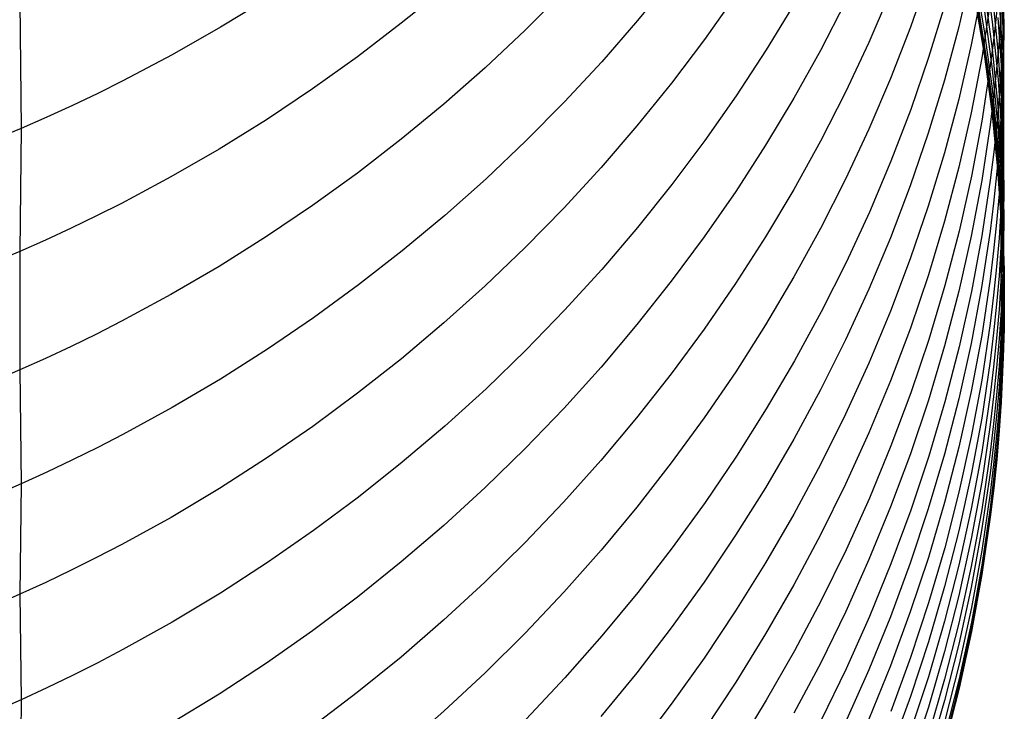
# Model space of a CAD drawing. Extents: x -383 to 1849, y -1185 to -529.
# Tile 293 of 656: x 257.04 to 265.31, y -1107.62 to -1101.81. Entities that reach past the tile are written whole.
import ezdxf

# ---------------------------------------------------------------- set-up
doc = ezdxf.new("R2010")
doc.units = 0
doc.layers.add('PREDEFINITO', color=7, linetype='CONTINUOUS')

msp = doc.modelspace()

# ---------------------------------------------------------------- linework, layer by layer
at = {"layer": 'PREDEFINITO'}
for p, q in [((265.1479, -1101.3454, 587.3182), (265.2125, -1101.8275, 587.3663)), ((262.5214, -1101.4613, 621.09), (262.2325, -1101.8157, 621.2709)), ((264.6756, -1101.436, 610.8254), (264.5242, -1101.8711, 610.9926)), ((265.0355, -1101.4163, 606.9574), (264.9313, -1101.8686, 607.11)), ((265.0645, -1101.4203, 582.1399), (265.1455, -1101.9026, 582.1613)), ((260.6046, -1101.5463, 625.5418), (260.2471, -1101.8383, 625.708)), ((265.1236, -1101.5615, 605.1129), (265.0358, -1102.0196, 605.257)), ((265.0645, -1101.5408, 580.4161), (265.1454, -1102.0235, 580.428)), ((265.2596, -1101.4843, 592.4686), (265.2916, -1101.9647, 592.5489)), ((259.1242, -1101.6287, 627.8777), (258.7276, -1101.8723, 628.0247)), ((261.612, -1101.5712, 623.3254), (261.2873, -1101.8962, 623.5007)), ((263.0575, -1101.6017, 619.028), (262.7934, -1101.9758, 619.2092)), ((264.3563, -1101.5787, 612.8615), (264.1747, -1102.0011, 613.0341)), ((265.1469, -1102.0974, 575.3964), (265.066, -1101.6162, 575.4318)), ((265.066, -1101.6169, 578.5218), (265.1469, -1102.0994, 578.5205)), ((265.1465, -1101.5699, 585.5915), (265.2113, -1102.053, 585.6303)), ((265.2121, -1101.5857, 589.0388), (265.2605, -1102.0681, 589.0974)), ((265.2923, -1101.5985, 594.2256), (265.3073, -1102.0775, 594.3158)), ((257.0425, -1101.6615, 630.2539), (257.0527, -1102.7218, 628.5427)), ((263.5496, -1101.6716, 616.9691), (263.3122, -1102.0628, 617.1485)), ((263.9801, -1101.659, 614.9096), (263.7699, -1102.0669, 615.0864)), ((264.8135, -1101.6838, 608.9699), (264.6779, -1102.1257, 609.1294)), ((265.195, -1101.6657, 603.2759), (265.1239, -1102.1289, 603.4113)), ((265.2497, -1101.7279, 601.4464), (265.2249, -1101.9619, 601.5096)), ((265.3077, -1101.6837, 596.0123), (265.3087, -1101.9224, 596.0619)), ((265.1002, -1101.7364), (265.1764, -1102.2185)), ((265.1764, -1102.2185, 575.5), (265.1002, -1101.7364, 575.5)), ((265.1002, -1101.7364, 287.75), (265.1764, -1102.2185, 287.75)), ((265.1472, -1101.7401, 583.8749), (265.2119, -1102.2236, 583.9051)), ((265.2604, -1101.791, 590.7816), (265.2922, -1102.2729, 590.8513)), ((265.286, -1101.7512, 599.625), (265.2697, -1101.9871, 599.6837)), ((265.286, -1101.7512, 599.625), (265.2865, -1102.2104, 597.9222)), ((265.3057, -1101.7358, 597.8139), (265.2982, -1101.9732, 597.8681)), ((258.7276, -1101.8723, 628.0247), (258.3218, -1102.1038, 628.1649)), ((260.2471, -1101.8383, 625.708), (259.8793, -1102.1196, 625.8686)), ((261.2873, -1101.8962, 623.5007), (260.9513, -1102.2118, 623.6712)), ((262.2325, -1101.8157, 621.2709), (261.9315, -1102.1616, 621.448)), ((264.5242, -1101.8711, 610.9926), (264.3576, -1102.3017, 611.1584)), ((264.9313, -1101.8686, 607.11), (264.8111, -1102.3176, 607.2618)), ((265.2125, -1101.8275, 587.3663), (265.2609, -1102.3111, 587.4148)), ((262.7934, -1101.9758, 619.2092), (262.5166, -1102.3423, 619.3871)), ((265.1455, -1101.9026, 582.1613), (265.2104, -1102.3868, 582.183)), ((265.2249, -1101.9619, 601.5096), (265.1959, -1102.1955, 601.5728)), ((265.2982, -1101.9732, 597.8681), (265.2865, -1102.2104, 597.9222)), ((265.2916, -1101.9647, 592.5489), (265.3067, -1102.4454, 592.6296)), ((265.3087, -1101.9224, 596.0619), (265.3055, -1102.1609, 596.1116)), ((264.1747, -1102.0011, 613.0341), (263.9786, -1102.4182, 613.2048)), ((265.0358, -1102.0196, 605.257), (264.9316, -1102.4749, 605.4006)), ((265.1454, -1102.0235, 580.428), (265.2104, -1102.508, 580.4401)), ((265.2113, -1102.053, 585.6303), (265.2597, -1102.5376, 585.6694)), ((265.2697, -1101.9871, 599.6837), (265.2491, -1102.2227, 599.7424)), ((258.3218, -1102.1038, 628.1649), (257.9072, -1102.3229, 628.2981)), ((259.8793, -1102.1196, 625.8686), (259.5015, -1102.3898, 626.0233)), ((263.3122, -1102.0628, 617.1485), (263.0615, -1102.4472, 617.325)), ((263.7699, -1102.0669, 615.0864), (263.5458, -1102.4688, 615.2608)), ((264.6779, -1102.1257, 609.1294), (264.527, -1102.5635, 609.2878)), ((265.1239, -1102.1289, 603.4113), (265.0361, -1102.5897, 603.5463)), ((265.2118, -1102.5806, 575.3611), (265.1469, -1102.0974, 575.3964)), ((265.1469, -1102.0994, 578.5205), (265.2118, -1102.584, 578.5195)), ((265.2605, -1102.0681, 589.0974), (265.2924, -1102.5514, 589.1563)), ((265.3073, -1102.0775, 594.3158), (265.3084, -1102.317, 594.3611)), ((260.9513, -1102.2118, 623.6712), (260.6044, -1102.5173, 623.8368)), ((261.9315, -1102.1616, 621.448), (261.6187, -1102.4987, 621.6209)), ((265.1959, -1102.1955, 601.5728), (265.1251, -1102.6611, 601.6989)), ((265.1764, -1102.2185), (265.2361, -1102.7024)), ((265.2361, -1102.7024, 575.5), (265.1764, -1102.2185, 575.5)), ((265.1764, -1102.2185, 287.75), (265.2361, -1102.7024, 287.75)), ((265.2119, -1102.2236, 583.9051), (265.2603, -1102.7086, 583.9357)), ((265.2491, -1102.2227, 599.7424), (265.2242, -1102.458, 599.801)), ((265.2865, -1102.2104, 597.9222), (265.2703, -1102.4474, 597.9764)), ((265.2865, -1102.2104, 597.9222), (265.2858, -1103.0348, 594.4971)), ((265.3055, -1102.1609, 596.1116), (265.2979, -1102.3993, 596.1614)), ((264.3576, -1102.3017, 611.1584), (264.1762, -1102.7274, 611.3226)), ((265.2922, -1102.2729, 590.8513), (265.3073, -1102.7553, 590.9213)), ((257.9072, -1102.3229, 628.2981), (257.6967, -1102.4276, 628.362)), ((259.5015, -1102.3898, 626.0233), (259.1141, -1102.6486, 626.1719)), ((262.5166, -1102.3423, 619.3871), (262.2273, -1102.7007, 619.5614)), ((264.8111, -1102.3176, 607.2618), (264.675, -1102.763, 607.4126)), ((265.2104, -1102.3868, 582.183), (265.259, -1102.8724, 582.2051)), ((265.2609, -1102.3111, 587.4148), (265.2927, -1102.7956, 587.4637)), ((265.3084, -1102.317, 594.3611), (265.3052, -1102.5564, 594.4064)), ((257.6967, -1102.4276, 628.362), (257.484, -1102.529, 628.4241)), ((263.0615, -1102.4472, 617.325), (262.7978, -1102.8243, 617.4986)), ((263.5458, -1102.4688, 615.2608), (263.308, -1102.8641, 615.4327)), ((263.9786, -1102.4182, 613.2048), (263.7683, -1102.8296, 613.3736)), ((264.9316, -1102.4749, 605.4006), (264.8114, -1102.927, 605.5434)), ((265.2242, -1102.458, 599.801), (265.195, -1102.6928, 599.8597)), ((265.2703, -1102.4474, 597.9764), (265.2498, -1102.684, 598.0306)), ((265.2979, -1102.3993, 596.1614), (265.286, -1102.6375, 596.2112)), ((265.3067, -1102.4454, 592.6296), (265.3079, -1102.6857, 592.67)), ((257.484, -1102.529, 628.4241), (257.2694, -1102.6271, 628.4844)), ((260.6044, -1102.5173, 623.8368), (260.247, -1102.8125, 623.9972)), ((261.6187, -1102.4987, 621.6209), (261.2944, -1102.8267, 621.7895)), ((265.2104, -1102.508, 580.4401), (265.259, -1102.9939, 580.4526)), ((265.2597, -1102.5376, 585.6694), (265.2916, -1103.023, 585.7089)), ((265.2924, -1102.5514, 589.1563), (265.3074, -1103.0352, 589.2157)), ((265.3052, -1102.5564, 594.4064), (265.2977, -1102.7957, 594.4517)), ((257.2694, -1102.6271, 628.4844), (257.0527, -1102.7218, 628.5427)), ((264.527, -1102.5635, 609.2878), (264.3609, -1102.9968, 609.4448)), ((265.0361, -1102.5897, 603.5463), (264.932, -1103.0478, 603.6808)), ((265.2603, -1103.0653, 575.326), (265.2118, -1102.5806, 575.3611)), ((265.2118, -1102.584, 578.5195), (265.2603, -1103.0699, 578.5187)), ((265.286, -1102.6375, 596.2112), (265.2697, -1102.8755, 596.261)), ((257.0527, -1102.7218, 628.5427), (256.834, -1102.8131, 628.5991)), ((257.0527, -1102.7218, 628.5427), (257.0418, -1103.7563, 626.8161)), ((259.1141, -1102.6486, 626.1719), (258.7172, -1102.8955, 626.3142)), ((262.2273, -1102.7007, 619.5614), (261.926, -1103.0506, 619.7319)), ((265.1251, -1102.6611, 601.6989), (265.0377, -1103.1243, 601.8246)), ((265.195, -1102.6928, 599.8597), (265.124, -1103.1609, 599.9768)), ((265.2498, -1102.684, 598.0306), (265.225, -1102.9202, 598.0848)), ((265.2361, -1102.7024), (265.2791, -1103.1878)), ((265.2791, -1103.1878, 575.5), (265.2361, -1102.7024, 575.5)), ((265.2361, -1102.7024, 287.75), (265.2791, -1103.1878, 287.75)), ((265.2603, -1102.7086, 583.9357), (265.2921, -1103.1945, 583.9666)), ((265.3079, -1102.6857, 592.67), (265.3048, -1102.926, 592.7105)), ((264.1762, -1102.7274, 611.3226), (263.9802, -1103.1478, 611.485)), ((264.675, -1102.763, 607.4126), (264.5236, -1103.2043, 607.5624)), ((265.2977, -1102.7957, 594.4517), (265.2858, -1103.0348, 594.4971)), ((265.2927, -1102.7956, 587.4637), (265.3076, -1103.2806, 587.513)), ((265.3073, -1102.7553, 590.9213), (265.3084, -1102.9965, 590.9564)), ((260.247, -1102.8125, 623.9972), (259.8792, -1103.097, 624.1522)), ((261.2944, -1102.8267, 621.7895), (260.9589, -1103.1449, 621.9535)), ((262.7978, -1102.8243, 617.4986), (262.5214, -1103.1936, 617.6689)), ((263.308, -1102.8641, 615.4327), (263.0569, -1103.2525, 615.6019)), ((263.7683, -1102.8296, 613.3736), (263.544, -1103.2349, 613.5401)), ((265.2697, -1102.8755, 596.261), (265.249, -1103.1131, 596.3108)), ((265.259, -1102.8724, 582.2051), (265.2911, -1103.3589, 582.2274)), ((258.7172, -1102.8955, 626.3142), (258.3112, -1103.1301, 626.4501)), ((264.8114, -1102.927, 605.5434), (264.6754, -1103.3754, 605.6854)), ((265.225, -1102.9202, 598.0848), (265.1959, -1103.1561, 598.139)), ((265.3048, -1102.926, 592.7105), (265.2973, -1103.1661, 592.751)), ((261.926, -1103.0506, 619.7319), (261.6128, -1103.3916, 619.8984)), ((264.3609, -1102.9968, 609.4448), (264.1799, -1103.4252, 609.6003)), ((264.932, -1103.0478, 603.6808), (264.8118, -1103.5026, 603.8146)), ((265.259, -1102.9939, 580.4526), (265.2911, -1103.4808, 580.4654)), ((265.2858, -1103.0348, 594.4971), (265.2696, -1103.2736, 594.5425)), ((265.2858, -1103.0348, 594.4971), (265.2855, -1103.406, 592.7916)), ((265.2916, -1103.023, 585.7089), (265.3067, -1103.5088, 585.7487)), ((265.3084, -1102.9965, 590.9564), (265.3052, -1103.2376, 590.9916)), ((265.3074, -1103.0352, 589.2157), (265.3085, -1103.2771, 589.2454)), ((258.3112, -1103.1301, 626.4501), (257.8965, -1103.352, 626.5791)), ((259.8792, -1103.097, 624.1522), (259.5014, -1103.3702, 624.3016)), ((265.0377, -1103.1243, 601.8246), (264.9339, -1103.5848, 601.9499)), ((265.249, -1103.1131, 596.3108), (265.224, -1103.3504, 596.3607)), ((265.2923, -1103.5509, 575.2911), (265.2603, -1103.0653, 575.326)), ((265.2603, -1103.0699, 578.5187), (265.2923, -1103.5569, 578.5182)), ((260.9589, -1103.1449, 621.9535), (260.6124, -1103.4532, 622.1127)), ((262.5214, -1103.1936, 617.6689), (262.2325, -1103.5548, 617.8358)), ((263.9802, -1103.1478, 611.485), (263.77, -1103.5624, 611.6455)), ((264.5236, -1103.2043, 607.5624), (264.3569, -1103.6411, 607.7109)), ((265.124, -1103.1609, 599.9768), (265.0362, -1103.6267, 600.0936)), ((265.1959, -1103.1561, 598.139), (265.1251, -1103.6262, 598.2472)), ((265.2791, -1103.1878), (265.2942, -1103.4309)), ((265.2942, -1103.4309, 575.5), (265.2791, -1103.1878, 575.5)), ((265.2791, -1103.1878, 287.75), (265.2942, -1103.4309, 287.75)), ((265.2973, -1103.1661, 592.751), (265.2855, -1103.406, 592.7916)), ((265.2921, -1103.1945, 583.9666), (265.3071, -1103.6809, 583.9979)), ((263.0569, -1103.2525, 615.6019), (262.7927, -1103.6336, 615.7682)), ((263.544, -1103.2349, 613.5401), (263.3061, -1103.6336, 613.7042)), ((265.2696, -1103.2736, 594.5425), (265.249, -1103.5121, 594.588)), ((265.3052, -1103.2376, 590.9916), (265.2977, -1103.4786, 591.0269)), ((265.3085, -1103.2771, 589.2454), (265.3053, -1103.519, 589.2753)), ((265.3076, -1103.2806, 587.513), (265.3087, -1103.5231, 587.5377)), ((257.8965, -1103.352, 626.5791), (257.6859, -1103.4581, 626.641)), ((259.5014, -1103.3702, 624.3016), (259.114, -1103.6319, 624.4451)), ((264.6754, -1103.3754, 605.6854), (264.5239, -1103.8197, 605.8264)), ((265.224, -1103.3504, 596.3607), (265.1947, -1103.5872, 596.4105)), ((265.2911, -1103.3589, 582.2274), (265.3063, -1103.8458, 582.2501)), ((257.6859, -1103.4581, 626.641), (257.4732, -1103.5609, 626.7012)), ((260.6124, -1103.4532, 622.1127), (260.2553, -1103.751, 622.267)), ((261.6128, -1103.3916, 619.8984), (261.2881, -1103.7232, 620.0608)), ((264.1799, -1103.4252, 609.6003), (263.9844, -1103.8481, 609.7541)), ((265.2855, -1103.406, 592.7916), (265.2694, -1103.6456, 592.8322)), ((265.2855, -1103.406, 592.7916), (265.2859, -1103.7194, 591.0621)), ((265.2942, -1103.4309), (265.3051, -1103.6742)), ((265.3051, -1103.6742, 575.5), (265.2942, -1103.4309, 575.5)), ((265.2942, -1103.4309, 287.75), (265.3051, -1103.6742, 287.75)), ((264.8118, -1103.5026, 603.8146), (264.6759, -1103.9537, 603.9476)), ((265.249, -1103.5121, 594.588), (265.224, -1103.7503, 594.6334)), ((265.2977, -1103.4786, 591.0269), (265.2859, -1103.7194, 591.0621)), ((265.2911, -1103.4808, 580.4654), (265.3064, -1103.9681, 580.4785)), ((265.3075, -1104.037, 575.2565), (265.2923, -1103.5509, 575.2911)), ((265.3053, -1103.519, 589.2753), (265.2978, -1103.7607, 589.3051)), ((265.3087, -1103.5231, 587.5377), (265.3055, -1103.7655, 587.5625)), ((265.3067, -1103.5088, 585.7487), (265.3079, -1103.7517, 585.7687)), ((257.4732, -1103.5609, 626.7012), (257.2585, -1103.6603, 626.7596)), ((259.114, -1103.6319, 624.4451), (258.7171, -1103.8815, 624.5825)), ((262.2325, -1103.5548, 617.8358), (261.9315, -1103.9074, 617.9991)), ((262.7927, -1103.6336, 615.7682), (262.5159, -1104.0068, 615.9315)), ((263.3061, -1103.6336, 613.7042), (263.0549, -1104.0254, 613.8657)), ((263.77, -1103.5624, 611.6455), (263.5459, -1103.9708, 611.804)), ((264.9339, -1103.5848, 601.9499), (264.8141, -1104.042, 602.0746)), ((265.0362, -1103.6267, 600.0936), (264.9321, -1104.0896, 600.21)), ((265.1251, -1103.6262, 598.2472), (265.0376, -1104.0939, 598.3551)), ((265.1947, -1103.5872, 596.4105), (265.1235, -1104.0594, 596.51)), ((265.2923, -1103.5569, 578.5182), (265.3075, -1104.0442, 578.5181)), ((257.2585, -1103.6603, 626.7596), (257.0418, -1103.7563, 626.8161)), ((264.3569, -1103.6411, 607.7109), (264.1755, -1104.073, 607.858)), ((265.2694, -1103.6456, 592.8322), (265.2488, -1103.8849, 592.8728)), ((265.3051, -1103.6742), (265.3116, -1103.9176)), ((265.3116, -1103.9176, 575.5), (265.3051, -1103.6742, 575.5)), ((265.3051, -1103.6742, 287.75), (265.3116, -1103.9176, 287.75)), ((265.3071, -1103.6809, 583.9979), (265.3082, -1103.9241, 584.0136)), ((257.0418, -1103.7563, 626.8161), (256.8231, -1103.8488, 626.8708)), ((257.0418, -1103.7563, 626.8161), (257.0419, -1104.7521, 625.0673)), ((260.2553, -1103.751, 622.267), (259.888, -1104.038, 622.4161)), ((261.2881, -1103.7232, 620.0608), (260.9522, -1104.0452, 620.2187)), ((265.224, -1103.7503, 594.6334), (265.1948, -1103.988, 594.6788)), ((265.2859, -1103.7194, 591.0621), (265.2696, -1103.9599, 591.0975)), ((265.2859, -1103.7194, 591.0621), (265.2861, -1104.2499, 587.6122)), ((265.2978, -1103.7607, 589.3051), (265.2859, -1104.0022, 589.3351)), ((265.3055, -1103.7655, 587.5625), (265.298, -1104.0078, 587.5873)), ((265.3079, -1103.7517, 585.7687), (265.3048, -1103.9945, 585.7887)), ((258.7171, -1103.8815, 624.5825), (258.3112, -1104.1188, 624.7137)), ((263.9844, -1103.8481, 609.7541), (263.7747, -1104.2653, 609.9062)), ((264.5239, -1103.8197, 605.8264), (264.3573, -1104.2595, 605.9663)), ((265.3063, -1103.8458, 582.2501), (265.3076, -1104.0893, 582.2616)), ((261.9315, -1103.9074, 617.9991), (261.6187, -1104.2511, 618.1586)), ((264.6759, -1103.9537, 603.9476), (264.5245, -1104.4007, 604.0797)), ((265.2488, -1103.8849, 592.8728), (265.224, -1104.1238, 592.9135)), ((265.2696, -1103.9599, 591.0975), (265.249, -1104.2001, 591.1328)), ((265.3082, -1103.9241, 584.0136), (265.3051, -1104.1673, 584.0294)), ((265.3116, -1103.9176), (265.3138, -1104.1611)), ((265.3138, -1104.1611, 575.5), (265.3116, -1103.9176, 575.5)), ((265.3116, -1103.9176, 287.75), (265.3138, -1104.1611, 287.75)), ((259.888, -1104.038, 622.4161), (259.5106, -1104.3137, 622.5598)), ((260.9522, -1104.0452, 620.2187), (260.6053, -1104.357, 620.3721)), ((262.5159, -1104.0068, 615.9315), (262.2266, -1104.3718, 616.0915)), ((263.0549, -1104.0254, 613.8657), (262.7907, -1104.4097, 614.0246)), ((263.5459, -1103.9708, 611.804), (263.3081, -1104.3726, 611.9601)), ((264.8141, -1104.042, 602.0746), (264.6786, -1104.4954, 602.1986)), ((265.1948, -1103.988, 594.6788), (265.1237, -1104.462, 594.7696)), ((265.2859, -1104.0022, 589.3351), (265.2697, -1104.2435, 589.3651)), ((265.298, -1104.0078, 587.5873), (265.2861, -1104.2499, 587.6122)), ((265.3048, -1103.9945, 585.7887), (265.2973, -1104.2372, 585.8089)), ((265.3064, -1103.9681, 580.4785), (265.3076, -1104.2117, 580.4851)), ((265.3088, -1104.28, 575.2392), (265.3075, -1104.037, 575.2565)), ((265.3075, -1104.0442, 578.5181), (265.3087, -1104.288, 578.5181)), ((258.3112, -1104.1188, 624.7137), (257.8964, -1104.3433, 624.8384)), ((264.1755, -1104.073, 607.858), (263.9794, -1104.4994, 608.0036)), ((264.9321, -1104.0896, 600.21), (264.812, -1104.5493, 600.3259)), ((265.0376, -1104.0939, 598.3551), (264.9338, -1104.5589, 598.4627)), ((265.1235, -1104.0594, 596.51), (265.0356, -1104.5292, 596.6093)), ((265.224, -1104.1238, 592.9135), (265.1949, -1104.3622, 592.9541)), ((265.3076, -1104.0893, 582.2616), (265.3046, -1104.3326, 582.2731)), ((265.249, -1104.2001, 591.1328), (265.2241, -1104.44, 591.1682)), ((265.3051, -1104.1673, 584.0294), (265.2975, -1104.4103, 584.0452)), ((265.3076, -1104.2117, 580.4851), (265.3046, -1104.4552, 580.4918)), ((265.3138, -1104.1611), (265.3116, -1104.4046)), ((265.3116, -1104.4046, 575.5), (265.3138, -1104.1611, 575.5)), ((265.3138, -1104.1611, 287.75), (265.3116, -1104.4046, 287.75)), ((265.3138, -1104.1611, 575.5), (265.3138, -1104.1611)), ((261.6187, -1104.2511, 618.1586), (261.2944, -1104.5854, 618.3141)), ((263.7747, -1104.2653, 609.9062), (263.551, -1104.6761, 610.0562)), ((264.3573, -1104.2595, 605.9663), (264.1758, -1104.6943, 606.1048)), ((265.2697, -1104.2435, 589.3651), (265.249, -1104.4844, 589.3951)), ((265.2861, -1104.2499, 587.6122), (265.2698, -1104.4917, 587.6372)), ((265.2973, -1104.2372, 585.8089), (265.2855, -1104.4796, 585.8291)), ((265.2861, -1104.2499, 587.6122), (265.2855, -1104.4796, 585.8291)), ((265.3057, -1104.5231, 575.2221), (265.3088, -1104.28, 575.2392)), ((265.3087, -1104.288, 578.5181), (265.3057, -1104.5316, 578.5182)), ((257.8964, -1104.3433, 624.8384), (257.6859, -1104.4505, 624.8982)), ((259.5106, -1104.3137, 622.5598), (259.1235, -1104.5778, 622.6979)), ((260.6053, -1104.357, 620.3721), (260.2479, -1104.6582, 620.5207)), ((262.2266, -1104.3718, 616.0915), (261.9252, -1104.7283, 616.2481)), ((263.3081, -1104.3726, 611.9601), (263.057, -1104.7674, 612.1139)), ((265.1949, -1104.3622, 592.9541), (265.124, -1104.8376, 593.0353)), ((265.3046, -1104.3326, 582.2731), (265.2972, -1104.5759, 582.2847)), ((257.6859, -1104.4505, 624.8982), (257.4732, -1104.5545, 624.9563)), ((262.7907, -1104.4097, 614.0246), (262.5137, -1104.7862, 614.1805)), ((264.5245, -1104.4007, 604.0797), (264.3579, -1104.8431, 604.2107)), ((265.2241, -1104.44, 591.1682), (265.1949, -1104.6794, 591.2036)), ((265.2975, -1104.4103, 584.0452), (265.2856, -1104.6531, 584.0612)), ((265.3046, -1104.4552, 580.4918), (265.2972, -1104.6986, 580.4986)), ((265.3116, -1104.4046), (265.3051, -1104.648)), ((265.3051, -1104.648, 575.5), (265.3116, -1104.4046, 575.5)), ((265.3116, -1104.4046, 287.75), (265.3051, -1104.648, 287.75)), ((263.9794, -1104.4994, 608.0036), (263.7692, -1104.9201, 608.1475)), ((264.6786, -1104.4954, 602.1986), (264.5276, -1104.9448, 602.3217)), ((265.0356, -1104.5292, 596.6093), (264.9313, -1104.9961, 596.7083)), ((265.1237, -1104.462, 594.7696), (265.0359, -1104.9335, 594.8602)), ((265.249, -1104.4844, 589.3951), (265.2241, -1104.725, 589.4251)), ((265.2698, -1104.4917, 587.6372), (265.2492, -1104.7333, 587.6622)), ((265.2855, -1104.4796, 585.8291), (265.2694, -1104.7218, 585.8493)), ((265.2855, -1104.4796, 585.8291), (265.2855, -1104.8189, 582.2963)), ((265.2983, -1104.7659, 575.205), (265.3057, -1104.5231, 575.2221)), ((265.3057, -1104.5316, 578.5182), (265.2983, -1104.7751, 578.5183)), ((257.4732, -1104.5545, 624.9563), (257.2586, -1104.655, 625.0127)), ((259.1235, -1104.5778, 622.6979), (258.727, -1104.8298, 622.8302)), ((261.2944, -1104.5854, 618.3141), (260.9588, -1104.9099, 618.4655)), ((264.812, -1104.5493, 600.3259), (264.6761, -1105.0053, 600.4411)), ((264.9338, -1104.5589, 598.4627), (264.814, -1105.0205, 598.5698)), ((265.2972, -1104.5759, 582.2847), (265.2855, -1104.8189, 582.2963)), ((257.2586, -1104.655, 625.0127), (257.0419, -1104.7521, 625.0673)), ((260.2479, -1104.6582, 620.5207), (259.8802, -1104.9485, 620.6643)), ((263.551, -1104.6761, 610.0562), (263.3137, -1105.0804, 610.2042)), ((264.1758, -1104.6943, 606.1048), (263.9798, -1105.1237, 606.2419)), ((265.1949, -1104.6794, 591.2036), (265.1238, -1105.1567, 591.2743)), ((265.2856, -1104.6531, 584.0612), (265.2694, -1104.8956, 584.0771)), ((265.2972, -1104.6986, 580.4986), (265.2855, -1104.9418, 580.5055)), ((265.3051, -1104.648), (265.2942, -1104.8913)), ((265.2942, -1104.8913, 575.5), (265.3051, -1104.648, 575.5)), ((265.3051, -1104.648, 287.75), (265.2942, -1104.8913, 287.75)), ((257.0419, -1104.7521, 625.0673), (256.8232, -1104.8457, 625.1202)), ((257.0419, -1104.7521, 625.0673), (257.053, -1105.709, 623.2973)), ((261.9252, -1104.7283, 616.2481), (261.612, -1105.0756, 616.401)), ((262.5137, -1104.7862, 614.1805), (262.2244, -1105.1544, 614.3333)), ((263.057, -1104.7674, 612.1139), (262.7929, -1105.1547, 612.2651)), ((265.2241, -1104.725, 589.4251), (265.1949, -1104.9652, 589.4552)), ((265.2492, -1104.7333, 587.6622), (265.2242, -1104.9744, 587.6872)), ((265.2694, -1104.7218, 585.8493), (265.2488, -1104.9636, 585.8696)), ((265.2983, -1104.7751, 578.5183), (265.2865, -1105.0184, 578.5185)), ((265.2866, -1105.0087, 575.188), (265.2983, -1104.7659, 575.205)), ((258.727, -1104.8298, 622.8302), (258.3214, -1105.0693, 622.9565)), ((264.3579, -1104.8431, 604.2107), (264.1765, -1105.2806, 604.3406)), ((265.124, -1104.8376, 593.0353), (265.0365, -1105.3105, 593.1164)), ((265.2855, -1104.8189, 582.2963), (265.2694, -1105.0616, 582.308)), ((265.2855, -1104.8189, 582.2963), (265.2855, -1104.9418, 580.5055)), ((259.8802, -1104.9485, 620.6643), (259.5025, -1105.2273, 620.8028)), ((260.9588, -1104.9099, 618.4655), (260.6124, -1105.2242, 618.6124)), ((263.7692, -1104.9201, 608.1475), (263.545, -1105.3344, 608.2896)), ((264.5276, -1104.9448, 602.3217), (264.3614, -1105.3895, 602.4439)), ((265.0359, -1104.9335, 594.8602), (264.9317, -1105.4022, 594.9506)), ((265.2694, -1104.8956, 584.0771), (265.2487, -1105.1379, 584.0932)), ((265.2855, -1104.9418, 580.5055), (265.2694, -1105.1848, 580.5124)), ((265.2942, -1104.8913), (265.2791, -1105.1345)), ((265.2791, -1105.1345, 575.5), (265.2942, -1104.8913, 575.5)), ((265.2942, -1104.8913, 287.75), (265.2791, -1105.1345, 287.75)), ((265.2855, -1104.9418, 580.5055), (265.2865, -1105.0184, 578.5185)), ((264.6761, -1105.0053, 600.4411), (264.5247, -1105.4571, 600.5555)), ((264.814, -1105.0205, 598.5698), (264.6784, -1105.4784, 598.6763)), ((264.9313, -1104.9961, 596.7083), (264.811, -1105.4598, 596.8069)), ((265.1949, -1104.9652, 589.4552), (265.1237, -1105.444, 589.5154)), ((265.2242, -1104.9744, 587.6872), (265.195, -1105.2151, 587.7123)), ((265.2488, -1104.9636, 585.8696), (265.224, -1105.2051, 585.8899)), ((265.2865, -1105.0184, 578.5185), (265.2704, -1105.2615, 578.5188)), ((265.2705, -1105.2511, 575.1711), (265.2866, -1105.0087, 575.188)), ((265.2865, -1105.0184, 578.5185), (265.2866, -1105.0425, 577.1932)), ((265.2866, -1105.0364, 576.3048), (265.2866, -1105.0087, 575.188)), ((265.2866, -1105.0425, 577.1932), (265.2866, -1105.0364, 576.3048)), ((258.3214, -1105.0693, 622.9565), (257.907, -1105.296, 623.0766)), ((261.612, -1105.0756, 616.401), (261.2873, -1105.4135, 616.5502)), ((263.3137, -1105.0804, 610.2042), (263.0631, -1105.4775, 610.3498)), ((265.2694, -1105.0616, 582.308), (265.2489, -1105.304, 582.3198)), ((262.2244, -1105.1544, 614.3333), (261.9229, -1105.5139, 614.4828)), ((262.7929, -1105.1547, 612.2651), (262.516, -1105.5341, 612.4135)), ((263.9798, -1105.1237, 606.2419), (263.7695, -1105.5472, 606.3775)), ((265.1238, -1105.1567, 591.2743), (265.036, -1105.6317, 591.345)), ((265.224, -1105.2051, 585.8899), (265.1949, -1105.4461, 585.9103)), ((265.2487, -1105.1379, 584.0932), (265.2238, -1105.3798, 584.1092)), ((265.2791, -1105.1345), (265.2361, -1105.6201)), ((265.2361, -1105.6201, 575.5), (265.2791, -1105.1345, 575.5)), ((265.2791, -1105.1345, 287.75), (265.2361, -1105.6201, 287.75)), ((265.2694, -1105.1848, 580.5124), (265.249, -1105.4274, 580.5193)), ((259.5025, -1105.2273, 620.8028), (259.115, -1105.4944, 620.9358)), ((260.6124, -1105.2242, 618.6124), (260.2553, -1105.5279, 618.7549)), ((264.1765, -1105.2806, 604.3406), (263.9806, -1105.7126, 604.4691)), ((265.195, -1105.2151, 587.7123), (265.1238, -1105.6951, 587.7625)), ((265.2704, -1105.2615, 578.5188), (265.2499, -1105.5043, 578.5192)), ((265.25, -1105.4933, 575.1544), (265.2705, -1105.2511, 575.1711)), ((257.907, -1105.296, 623.0766), (257.6966, -1105.4043, 623.1342)), ((263.545, -1105.3344, 608.2896), (263.3072, -1105.7421, 608.4297)), ((265.0365, -1105.3105, 593.1164), (264.9327, -1105.7805, 593.1972)), ((265.2489, -1105.304, 582.3198), (265.2241, -1105.5461, 582.3316)), ((257.6966, -1105.4043, 623.1342), (257.4841, -1105.5093, 623.1903)), ((261.2873, -1105.4135, 616.5502), (260.9513, -1105.7415, 616.6953)), ((264.3614, -1105.3895, 602.4439), (264.1804, -1105.8293, 602.565)), ((264.9317, -1105.4022, 594.9506), (264.8115, -1105.8677, 595.0406)), ((265.1237, -1105.444, 589.5154), (265.0359, -1105.9205, 589.5755)), ((265.1949, -1105.4461, 585.9103), (265.124, -1105.9267, 585.9511)), ((265.2238, -1105.3798, 584.1092), (265.1945, -1105.6212, 584.1254)), ((265.249, -1105.4274, 580.5193), (265.2243, -1105.6696, 580.5264)), ((257.4841, -1105.5093, 623.1903), (257.2695, -1105.6109, 623.2446)), ((259.115, -1105.4944, 620.9358), (258.7182, -1105.7493, 621.0633)), ((260.2553, -1105.5279, 618.7549), (259.8879, -1105.8205, 618.8925)), ((261.9229, -1105.5139, 614.4828), (261.6096, -1105.8643, 614.629)), ((262.516, -1105.5341, 612.4135), (262.2267, -1105.9052, 612.5589)), ((263.0631, -1105.4775, 610.3498), (262.7994, -1105.8671, 610.493)), ((264.5247, -1105.4571, 600.5555), (264.3582, -1105.9043, 600.6691)), ((264.6784, -1105.4784, 598.6763), (264.5274, -1105.9321, 598.7821)), ((264.811, -1105.4598, 596.8069), (264.6749, -1105.9198, 596.905)), ((265.2499, -1105.5043, 578.5192), (265.2251, -1105.7467, 578.5197)), ((265.2252, -1105.7351, 575.1377), (265.25, -1105.4933, 575.1544)), ((257.2695, -1105.6109, 623.2446), (257.053, -1105.709, 623.2973)), ((263.7695, -1105.5472, 606.3775), (263.5453, -1105.9645, 606.5113)), ((265.2241, -1105.5461, 582.3316), (265.1951, -1105.7877, 582.3435)), ((265.036, -1105.6317, 591.345), (264.9319, -1106.1038, 591.4156)), ((265.1238, -1105.6951, 587.7625), (265.036, -1106.1727, 587.8127)), ((265.1945, -1105.6212, 584.1254), (265.1234, -1106.1026, 584.1577)), ((265.2361, -1105.6201), (265.1764, -1106.1042)), ((265.1764, -1106.1042, 575.5), (265.2361, -1105.6201, 575.5)), ((265.2361, -1105.6201, 287.75), (265.1764, -1106.1042, 287.75)), ((265.2243, -1105.6696, 580.5264), (265.1952, -1105.9114, 580.5335)), ((257.053, -1105.709, 623.2973), (256.8344, -1105.8036, 623.3483)), ((257.053, -1105.709, 623.2973), (257.0431, -1106.6382, 621.5133)), ((258.7182, -1105.7493, 621.0633), (258.3123, -1105.9915, 621.185)), ((260.9513, -1105.7415, 616.6953), (260.6045, -1106.0592, 616.8363)), ((263.3072, -1105.7421, 608.4297), (263.056, -1106.1427, 608.5676)), ((263.9806, -1105.7126, 604.4691), (263.7704, -1106.1387, 604.5962)), ((264.9327, -1105.7805, 593.1972), (264.8128, -1106.2472, 593.2778)), ((265.2251, -1105.7467, 578.5197), (265.1961, -1105.9887, 578.5202)), ((265.1962, -1105.9765, 575.1211), (265.2252, -1105.7351, 575.1377)), ((259.8879, -1105.8205, 618.8925), (259.5106, -1106.1017, 619.0253)), ((261.6096, -1105.8643, 614.629), (261.2849, -1106.2052, 614.7715)), ((262.7994, -1105.8671, 610.493), (262.523, -1106.2487, 610.6336)), ((264.1804, -1105.8293, 602.565), (263.9849, -1106.2635, 602.6848)), ((264.8115, -1105.8677, 595.0406), (264.6756, -1106.3294, 595.1302)), ((265.1951, -1105.7877, 582.3435), (265.1244, -1106.2694, 582.3674)), ((262.2267, -1105.9052, 612.5589), (261.9253, -1106.2675, 612.7013)), ((264.3582, -1105.9043, 600.6691), (264.1768, -1106.3465, 600.7817)), ((264.5274, -1105.9321, 598.7821), (264.3612, -1106.3812, 598.8872)), ((264.6749, -1105.9198, 596.905), (264.5234, -1106.3756, 597.0025)), ((265.0359, -1105.9205, 589.5755), (264.9317, -1106.3941, 589.6356)), ((265.124, -1105.9267, 585.9511), (265.0364, -1106.4047, 585.992)), ((265.1952, -1105.9114, 580.5335), (265.1245, -1106.3934, 580.5479)), ((258.3123, -1105.9915, 621.185), (257.8976, -1106.2206, 621.3007)), ((263.5453, -1105.9645, 606.5113), (263.3075, -1106.375, 606.6433)), ((265.1961, -1105.9887, 578.5202), (265.1253, -1106.4711, 578.5215)), ((265.1254, -1106.4578, 575.0882), (265.1962, -1105.9765, 575.1211)), ((259.5106, -1106.1017, 619.0253), (259.1235, -1106.371, 619.1529)), ((260.6045, -1106.0592, 616.8363), (260.2471, -1106.3661, 616.9729)), ((264.9319, -1106.1038, 591.4156), (264.8117, -1106.5726, 591.486)), ((265.1234, -1106.1026, 584.1577), (265.0355, -1106.5816, 584.1902)), ((265.1764, -1106.1042), (265.1002, -1106.5865)), ((265.1002, -1106.5865, 575.5), (265.1764, -1106.1042, 575.5)), ((265.1764, -1106.1042, 287.75), (265.1002, -1106.5865, 287.75)), ((263.056, -1106.1427, 608.5676), (262.7919, -1106.5357, 608.7033)), ((263.7704, -1106.1387, 604.5962), (263.5463, -1106.5584, 604.7217)), ((265.036, -1106.1727, 587.8127), (264.9318, -1106.6474, 587.8629)), ((257.8976, -1106.2206, 621.3007), (257.6871, -1106.3302, 621.3562)), ((261.2849, -1106.2052, 614.7715), (260.9489, -1106.5361, 614.9102)), ((261.9253, -1106.2675, 612.7013), (261.6121, -1106.6206, 612.8405)), ((262.523, -1106.2487, 610.6336), (262.2341, -1106.6219, 610.7714)), ((263.9849, -1106.2635, 602.6848), (263.7752, -1106.6919, 602.8033)), ((264.8128, -1106.2472, 593.2778), (264.6772, -1106.7101, 593.358)), ((265.1244, -1106.2694, 582.3674), (265.037, -1106.7486, 582.3914)), ((257.6871, -1106.3302, 621.3562), (257.4744, -1106.4364, 621.4102)), ((264.1768, -1106.3465, 600.7817), (263.9809, -1106.7832, 600.8932)), ((264.6756, -1106.3294, 595.1302), (264.5241, -1106.7869, 595.2192)), ((257.4744, -1106.4364, 621.4102), (257.2598, -1106.539, 621.4626)), ((259.1235, -1106.371, 619.1529), (258.7269, -1106.628, 619.2751)), ((260.2471, -1106.3661, 616.9729), (259.8793, -1106.6619, 617.105)), ((263.3075, -1106.375, 606.6433), (263.0563, -1106.7783, 606.7733)), ((264.3612, -1106.3812, 598.8872), (264.1802, -1106.8253, 598.9914)), ((264.5234, -1106.3756, 597.0025), (264.3567, -1106.8267, 597.0992)), ((264.9317, -1106.3941, 589.6356), (264.8115, -1106.8644, 589.6955)), ((265.0364, -1106.4047, 585.992), (264.9326, -1106.8799, 586.0329)), ((265.1245, -1106.3934, 580.5479), (265.0372, -1106.873, 580.5624)), ((265.1253, -1106.4711, 578.5215), (265.0379, -1106.9512, 578.523)), ((265.038, -1106.9367, 575.0558), (265.1254, -1106.4578, 575.0882)), ((257.2598, -1106.539, 621.4626), (257.0431, -1106.6382, 621.5133)), ((260.9489, -1106.5361, 614.9102), (260.6021, -1106.8566, 615.0449)), ((262.7919, -1106.5357, 608.7033), (262.515, -1106.9207, 608.8365)), ((263.5463, -1106.5584, 604.7217), (263.3085, -1106.9714, 604.8455)), ((264.8117, -1106.5726, 591.486), (264.6757, -1107.0376, 591.556)), ((265.0355, -1106.5816, 584.1902), (264.9314, -1107.0578, 584.2228)), ((265.1002, -1106.5865), (265.0079, -1107.0664)), ((265.0079, -1107.0664, 575.5), (265.1002, -1106.5865, 575.5)), ((265.1002, -1106.5865, 287.75), (265.0079, -1107.0664, 287.75)), ((257.0431, -1106.6382, 621.5133), (256.8244, -1106.7338, 621.5624)), ((257.0431, -1106.6382, 621.5133), (257.0529, -1107.5249, 619.7072)), ((258.7269, -1106.628, 619.2751), (258.3213, -1106.8723, 619.3919)), ((259.8793, -1106.6619, 617.105), (259.5016, -1106.9461, 617.2323)), ((261.6121, -1106.6206, 612.8405), (261.2874, -1106.9641, 612.9762)), ((262.2341, -1106.6219, 610.7714), (261.9332, -1106.9864, 610.9064)), ((263.7752, -1106.6919, 602.8033), (263.5515, -1107.1138, 602.9204)), ((264.9318, -1106.6474, 587.8629), (264.8116, -1107.1188, 587.9131)), ((264.6772, -1106.7101, 593.358), (264.5261, -1107.1687, 593.4378)), ((265.037, -1106.7486, 582.3914), (264.9333, -1107.2249, 582.4156)), ((260.6021, -1106.8566, 615.0449), (260.2446, -1107.1663, 615.1755)), ((263.0563, -1106.7783, 606.7733), (262.7921, -1107.174, 606.9011)), ((263.9809, -1106.7832, 600.8932), (263.7708, -1107.2139, 601.0035)), ((264.1802, -1106.8253, 598.9914), (263.9846, -1107.2638, 599.0945)), ((264.3567, -1106.8267, 597.0992), (264.1752, -1107.2728, 597.1952)), ((264.5241, -1106.7869, 595.2192), (264.3575, -1107.2397, 595.3077)), ((258.3213, -1106.8723, 619.3919), (257.9069, -1107.1035, 619.503)), ((262.515, -1106.9207, 608.8365), (262.2257, -1107.2972, 608.9671)), ((264.8115, -1106.8644, 589.6955), (264.6755, -1107.331, 589.7553)), ((264.9326, -1106.8799, 586.0329), (264.8126, -1107.3517, 586.0739)), ((265.0372, -1106.873, 580.5624), (264.9335, -1107.3497, 580.5772)), ((264.9343, -1107.4128, 575.0238), (265.038, -1106.9367, 575.0558)), ((259.5016, -1106.9461, 617.2323), (259.1141, -1107.2182, 617.3548)), ((261.2874, -1106.9641, 612.9762), (260.9514, -1107.2976, 613.1083)), ((261.9332, -1106.9864, 610.9064), (261.6204, -1107.3415, 611.0382)), ((263.3085, -1106.9714, 604.8455), (263.0574, -1107.3772, 604.9674)), ((265.0379, -1106.9512, 578.523), (264.9342, -1107.4284, 578.5248)), ((257.9069, -1107.1035, 619.503), (257.6965, -1107.2141, 619.5563)), ((264.6757, -1107.0376, 591.556), (264.5243, -1107.4985, 591.6258)), ((264.9314, -1107.0578, 584.2228), (264.8111, -1107.5307, 584.2554)), ((265.0079, -1107.0664), (264.8996, -1107.5435)), ((264.8996, -1107.5435, 575.5), (265.0079, -1107.0664, 575.5)), ((265.0079, -1107.0664, 287.75), (264.8996, -1107.5435, 287.75)), ((260.2446, -1107.1663, 615.1755), (259.8769, -1107.4648, 615.3018)), ((262.7921, -1107.174, 606.9011), (262.5151, -1107.5617, 607.0267)), ((263.5515, -1107.1138, 602.9204), (263.3141, -1107.529, 603.0359)), ((264.5261, -1107.1687, 593.4378), (264.3599, -1107.6227, 593.517)), ((264.8116, -1107.1188, 587.9131), (264.6756, -1107.5864, 587.9631)), ((257.6965, -1107.2141, 619.5563), (257.484, -1107.3212, 619.6081)), ((259.1141, -1107.2182, 617.3548), (258.7173, -1107.478, 617.4721)), ((263.7708, -1107.2139, 601.0035), (263.5467, -1107.6383, 601.1124)), ((263.9846, -1107.2638, 599.0945), (263.7749, -1107.6964, 599.1965)), ((264.1752, -1107.2728, 597.1952), (263.9792, -1107.7133, 597.2903)), ((264.3575, -1107.2397, 595.3077), (264.1761, -1107.6875, 595.3954)), ((264.9333, -1107.2249, 582.4156), (264.8135, -1107.6979, 582.4399)), ((257.484, -1107.3212, 619.6081), (257.2695, -1107.4248, 619.6584)), ((260.9514, -1107.2976, 613.1083), (260.6046, -1107.6206, 613.2366)), ((261.6204, -1107.3415, 611.0382), (261.296, -1107.687, 611.1668)), ((262.2257, -1107.2972, 608.9671), (261.9243, -1107.6649, 609.095)), ((264.6755, -1107.331, 589.7553), (264.524, -1107.7934, 589.8147)), ((264.8126, -1107.3517, 586.0739), (264.677, -1107.8197, 586.1147)), ((264.9335, -1107.3497, 580.5772), (264.8138, -1107.8231, 580.5922)), ((257.2695, -1107.4248, 619.6584), (257.0529, -1107.5249, 619.7072)), ((263.0574, -1107.3772, 604.9674), (262.7933, -1107.7753, 605.0873)), ((264.9342, -1107.4284, 578.5248), (264.8144, -1107.9023, 578.5269)), ((264.8145, -1107.8856, 574.9924), (264.9343, -1107.4128, 575.0238)), ((258.7173, -1107.478, 617.4721), (258.3114, -1107.7249, 617.5842)), ((259.8769, -1107.4648, 615.3018), (259.4993, -1107.7516, 615.4236)), ((264.5243, -1107.4985, 591.6258), (264.3578, -1107.9546, 591.6951)), ((257.0529, -1107.5249, 619.7072), (256.8344, -1107.6215, 619.7544)), ((257.0529, -1107.5249, 619.7072), (257.0421, -1108.3843, 617.8869)), ((262.5151, -1107.5617, 607.0267), (262.2258, -1107.9408, 607.1498)), ((263.3141, -1107.529, 603.0359), (263.0634, -1107.9369, 603.1496)), ((264.6756, -1107.5864, 587.9631), (264.5242, -1108.0498, 588.0129)), ((264.8111, -1107.5307, 584.2554), (264.6751, -1107.9997, 584.2881)), ((264.8996, -1107.5435), (264.7758, -1108.0173)), ((264.7758, -1108.0173, 575.5), (264.8996, -1107.5435, 575.5)), ((264.8996, -1107.5435, 287.75), (264.7758, -1108.0173, 287.75)), ((260.6046, -1107.6206, 613.2366), (260.2471, -1107.9326, 613.361))]:
    msp.add_line(p, q, dxfattribs=at)

doc.saveas('drawing.dxf')
